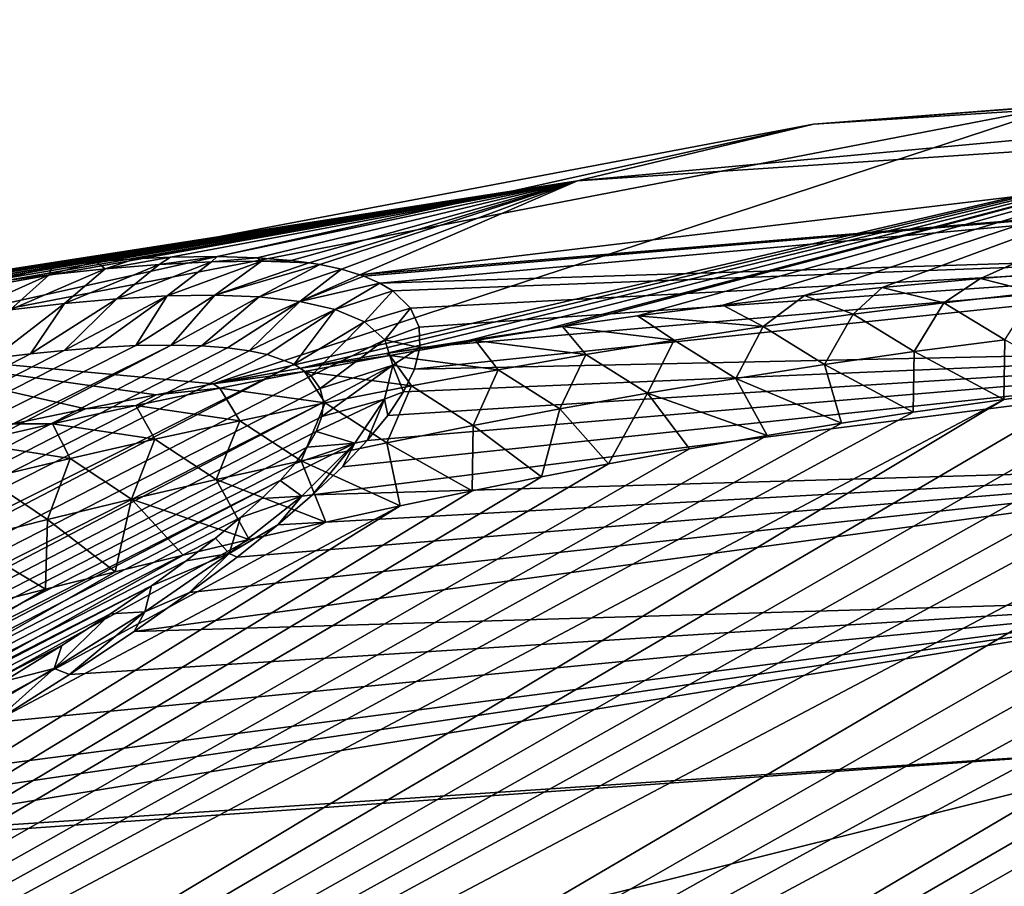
# Model space of a CAD drawing. Header units: metres. Extents: x -80 to 80, y -455 to 95.
# Tile 512 of 656: x -52.17 to -46.32, y -5.46 to -0.31. Entities that reach past the tile are written whole.
import ezdxf

# ---------------------------------------------------------------- set-up
doc = ezdxf.new("R2010")
doc.units = ezdxf.units.M
doc.layers.add('solid_501010_K', color=7, linetype='CONTINUOUS')

msp = doc.modelspace()

# ---------------------------------------------------------------- linework, layer by layer
at = {"layer": 'solid_501010_K'}
for points in [[(-47.456203, -0.934439, 44.937229), (-39.439671, -0.314661, 38.256428), (-40.359734, -0.484285, 37.205765)], [(-47.456203, -0.934439, 44.937229), (-45.968842, -0.821504, 46.539616), (-39.439671, -0.314661, 38.256428)], [(-48.85775, -1.271835, 43.289661), (-40.359734, -0.484285, 37.205765), (-41.23172, -0.765559, 36.138195)], [(-48.85775, -1.271835, 43.289661), (-47.456203, -0.934439, 44.937229), (-40.359734, -0.484285, 37.205765)], [(-50.150978, -1.829006, 41.612179), (-41.23172, -0.765559, 36.138195), (-42.048992, -1.15634, 35.061836)], [(-50.150978, -1.829006, 41.612179), (-48.85775, -1.271835, 43.289661), (-41.23172, -0.765559, 36.138195)], [(-53.406597, -2.255639, 53.74612), (-45.968842, -0.821504, 46.539616), (-47.456203, -0.934439, 44.937229)], [(-51.022236, -2.477253, 56.027729), (-45.968842, -0.821504, 46.539616), (-53.406597, -2.255639, 53.74612)], [(-51.022236, -2.477253, 56.027729), (-44.414242, -0.934436, 48.076805), (-45.968842, -0.821504, 46.539616)], [(-55.612007, -2.47731, 51.291233), (-47.456203, -0.934439, 44.937229), (-48.85775, -1.271835, 43.289661)], [(-55.612007, -2.47731, 51.291233), (-53.406597, -2.255639, 53.74612), (-47.456203, -0.934439, 44.937229)], [(-51.022236, -2.477253, 56.027729), (-50.50108, -2.382864, 55.666946), (-44.414242, -0.934436, 48.076805)], [(-50.50108, -2.382864, 55.666946), (-49.995518, -2.296571, 55.32338), (-44.414242, -0.934436, 48.076805)], [(-49.995518, -2.296571, 55.32338), (-49.505241, -2.218133, 54.997414), (-44.414242, -0.934436, 48.076805)], [(-49.505241, -2.218133, 54.997414), (-49.030888, -2.147117, 54.688511), (-44.414242, -0.934436, 48.076805)], [(-49.030888, -2.147117, 54.688511), (-48.947002, -2.135046, 54.634491), (-44.414242, -0.934436, 48.076805)], [(-48.947002, -2.135046, 54.634491), (-48.501904, -2.073593, 54.351471), (-44.414242, -0.934436, 48.076805)], [(-48.501904, -2.073593, 54.351471), (-47.994797, -2.009127, 54.037254), (-44.414242, -0.934436, 48.076805)], [(-47.994797, -2.009127, 54.037254), (-47.510021, -1.95283, 53.744026), (-44.414242, -0.934436, 48.076805)], [(-47.510021, -1.95283, 53.744026), (-47.048084, -1.904431, 53.472561), (-44.414242, -0.934436, 48.076805)], [(-47.048084, -1.904431, 53.472561), (-46.464993, -1.850679, 53.140667), (-44.414242, -0.934436, 48.076805)], [(-46.464993, -1.850679, 53.140667), (-45.918545, -1.80813, 52.841621), (-44.414242, -0.934436, 48.076805)], [(-50.128693, -1.837019, 41.533928), (-50.150978, -1.829006, 41.612179), (-42.048992, -1.15634, 35.061836)], [(-50.032051, -1.878818, 41.168503), (-50.128693, -1.837019, 41.533928), (-42.048992, -1.15634, 35.061836)], [(-50.032051, -1.878818, 41.168503), (-42.048992, -1.15634, 35.061836), (-42.805332, -1.653655, 33.98489)], [(-55.234924, -2.382914, 50.781708), (-55.612007, -2.47731, 51.291233), (-48.85775, -1.271835, 43.289661)], [(-54.875328, -2.296562, 50.286892), (-55.234924, -2.382914, 50.781708), (-48.85775, -1.271835, 43.289661)], [(-54.533554, -2.218015, 49.80645), (-54.875328, -2.296562, 50.286892), (-48.85775, -1.271835, 43.289661)], [(-54.209278, -2.146886, 49.341286), (-54.533554, -2.218015, 49.80645), (-48.85775, -1.271835, 43.289661)], [(-54.153999, -2.135107, 49.261116), (-54.209278, -2.146886, 49.341286), (-48.85775, -1.271835, 43.289661)], [(-53.855282, -2.073291, 48.822521), (-54.153999, -2.135107, 49.261116), (-48.85775, -1.271835, 43.289661)], [(-53.524818, -2.008771, 48.324917), (-53.855282, -2.073291, 48.822521), (-48.85775, -1.271835, 43.289661)], [(-53.21616, -1.952451, 47.849136), (-53.524818, -2.008771, 48.324917), (-48.85775, -1.271835, 43.289661)], [(-52.930103, -1.904058, 47.395679), (-53.21616, -1.952451, 47.849136), (-48.85775, -1.271835, 43.289661)], [(-52.579975, -1.850349, 46.823254), (-52.930103, -1.904058, 47.395679), (-48.85775, -1.271835, 43.289661)], [(-52.264133, -1.807879, 46.28698), (-52.579975, -1.850349, 46.823254), (-48.85775, -1.271835, 43.289661)], [(-51.97805, -1.775046, 45.782646), (-52.264133, -1.807879, 46.28698), (-48.85775, -1.271835, 43.289661)], [(-51.720211, -1.750936, 45.308651), (-51.97805, -1.775046, 45.782646), (-48.85775, -1.271835, 43.289661)], [(-51.486404, -1.734224, 44.861507), (-51.720211, -1.750936, 45.308651), (-48.85775, -1.271835, 43.289661)], [(-51.276123, -1.724355, 44.440437), (-51.486404, -1.734224, 44.861507), (-48.85775, -1.271835, 43.289661)], [(-50.998158, -1.720336, 43.851894), (-51.276123, -1.724355, 44.440437), (-48.85775, -1.271835, 43.289661)], [(-50.760853, -1.727522, 43.310829), (-50.998158, -1.720336, 43.851894), (-48.85775, -1.271835, 43.289661)], [(-50.559288, -1.74414, 42.812515), (-50.760853, -1.727522, 43.310829), (-48.85775, -1.271835, 43.289661)], [(-50.453003, -1.758193, 42.529911), (-50.559288, -1.74414, 42.812515), (-48.85775, -1.271835, 43.289661)], [(-50.389217, -1.768721, 42.352776), (-50.453003, -1.758193, 42.529911), (-48.85775, -1.271835, 43.289661)], [(-50.260235, -1.796545, 41.969788), (-50.389217, -1.768721, 42.352776), (-48.85775, -1.271835, 43.289661)], [(-50.260235, -1.796545, 41.969788), (-48.85775, -1.271835, 43.289661), (-50.150978, -1.829006, 41.612179)], [(-49.954674, -1.92477, 40.828827), (-50.032051, -1.878818, 41.168503), (-42.805332, -1.653655, 33.98489)], [(-49.849628, -2.026814, 40.217865), (-49.954674, -1.92477, 40.828827), (-42.805332, -1.653655, 33.98489)], [(-49.799675, -2.139553, 39.684555), (-49.849628, -2.026814, 40.217865), (-42.805332, -1.653655, 33.98489)], [(-49.826908, -2.388859, 38.799805), (-42.805332, -1.653655, 33.98489), (-43.49498, -2.253718, 32.91555)], [(-49.826908, -2.388859, 38.799805), (-49.794441, -2.260651, 39.21545), (-42.805332, -1.653655, 33.98489)], [(-49.794441, -2.260651, 39.21545), (-49.799675, -2.139553, 39.684555), (-42.805332, -1.653655, 33.98489)], [(-51.996803, -1.829836, 45.351273), (-51.97805, -1.775046, 45.782646), (-51.720211, -1.750936, 45.308651)], [(-51.996803, -1.829836, 45.351273), (-51.720211, -1.750936, 45.308651), (-51.66489, -1.794082, 44.806984)], [(-51.66489, -1.794082, 44.806984), (-51.720211, -1.750936, 45.308651), (-51.486404, -1.734224, 44.861507)], [(-51.66489, -1.794082, 44.806984), (-51.486404, -1.734224, 44.861507), (-51.276123, -1.724355, 44.440437)], [(-51.66489, -1.794082, 44.806984), (-51.276123, -1.724355, 44.440437), (-51.342827, -1.767647, 44.254345)], [(-51.594158, -1.971809, 43.8293), (-51.342827, -1.767647, 44.254345), (-51.03231, -1.751763, 43.692291)], [(-51.295753, -1.954897, 43.271008), (-51.594158, -1.971809, 43.8293), (-51.03231, -1.751763, 43.692291)], [(-51.342827, -1.767647, 44.254345), (-51.276123, -1.724355, 44.440437), (-50.998158, -1.720336, 43.851894)], [(-51.342827, -1.767647, 44.254345), (-50.998158, -1.720336, 43.851894), (-51.03231, -1.751763, 43.692291)], [(-51.295753, -1.954897, 43.271008), (-51.03231, -1.751763, 43.692291), (-50.735363, -1.747853, 43.119617)], [(-51.012936, -1.950354, 42.703705), (-51.295753, -1.954897, 43.271008), (-50.735363, -1.747853, 43.119617)], [(-51.03231, -1.751763, 43.692291), (-50.998158, -1.720336, 43.851894), (-50.760853, -1.727522, 43.310829)], [(-51.03231, -1.751763, 43.692291), (-50.760853, -1.727522, 43.310829), (-50.735363, -1.747853, 43.119617)], [(-51.012936, -1.950354, 42.703705), (-50.735363, -1.747853, 43.119617), (-50.453003, -1.758193, 42.529911)], [(-50.735363, -1.747853, 43.119617), (-50.760853, -1.727522, 43.310829), (-50.559288, -1.74414, 42.812515)], [(-50.735363, -1.747853, 43.119617), (-50.559288, -1.74414, 42.812515), (-50.453003, -1.758193, 42.529911)], [(-52.337311, -1.874005, 45.888027), (-52.264133, -1.807879, 46.28698), (-51.97805, -1.775046, 45.782646)], [(-52.337311, -1.874005, 45.888027), (-51.97805, -1.775046, 45.782646), (-51.996803, -1.829836, 45.351273)], [(-52.228367, -2.036741, 44.922195), (-51.996803, -1.829836, 45.351273), (-51.66489, -1.794082, 44.806984)], [(-51.905655, -1.999497, 44.379448), (-52.228367, -2.036741, 44.922195), (-51.66489, -1.794082, 44.806984)], [(-51.905655, -1.999497, 44.379448), (-51.66489, -1.794082, 44.806984), (-51.342827, -1.767647, 44.254345)], [(-51.594158, -1.971809, 43.8293), (-51.905655, -1.999497, 44.379448), (-51.342827, -1.767647, 44.254345)], [(-51.012936, -1.950354, 42.703705), (-50.453003, -1.758193, 42.529911), (-50.389217, -1.768721, 42.352776)], [(-50.748943, -1.96022, 42.126381), (-51.012936, -1.950354, 42.703705), (-50.389217, -1.768721, 42.352776)], [(-50.748943, -1.96022, 42.126381), (-50.389217, -1.768721, 42.352776), (-50.260235, -1.796545, 41.969788)], [(-50.508301, -1.987271, 41.537926), (-50.748943, -1.96022, 42.126381), (-50.260235, -1.796545, 41.969788)], [(-50.508301, -1.987271, 41.537926), (-50.260235, -1.796545, 41.969788), (-50.150978, -1.829006, 41.612179)], [(-46.137634, -1.933916, 53.305344), (-45.918545, -1.80813, 52.841621), (-46.464993, -1.850679, 53.140667)], [(-52.560734, -2.082526, 45.458183), (-52.337311, -1.874005, 45.888027), (-51.996803, -1.829836, 45.351273)], [(-52.228367, -2.036741, 44.922195), (-52.560734, -2.082526, 45.458183), (-51.996803, -1.829836, 45.351273)], [(-50.508301, -1.987271, 41.537926), (-50.150978, -1.829006, 41.612179), (-50.128693, -1.837019, 41.533928)], [(-50.508301, -1.987271, 41.537926), (-50.128693, -1.837019, 41.533928), (-50.032051, -1.878818, 41.168503)], [(-46.682499, -1.995053, 53.651413), (-46.464993, -1.850679, 53.140667), (-47.048084, -1.904431, 53.472561)], [(-46.682499, -1.995053, 53.651413), (-46.137634, -1.933916, 53.305344), (-46.464993, -1.850679, 53.140667)], [(-50.297108, -2.035132, 40.937168), (-50.508301, -1.987271, 41.537926), (-50.032051, -1.878818, 41.168503)], [(-50.297108, -2.035132, 40.937168), (-50.032051, -1.878818, 41.168503), (-49.954674, -1.92477, 40.828827)], [(-50.124565, -2.109022, 40.323299), (-50.297108, -2.035132, 40.937168), (-49.954674, -1.92477, 40.828827)], [(-50.124565, -2.109022, 40.323299), (-49.954674, -1.92477, 40.828827), (-49.849628, -2.026814, 40.217865)], [(-47.221661, -2.062883, 54.003757), (-47.048084, -1.904431, 53.472561), (-47.510021, -1.95283, 53.744026)], [(-47.221661, -2.062883, 54.003757), (-46.682499, -1.995053, 53.651413), (-47.048084, -1.904431, 53.472561)], [(-51.594158, -1.971809, 43.8293), (-51.907864, -2.277505, 43.643208), (-52.108059, -2.297637, 44.005383)], [(-51.594158, -1.971809, 43.8293), (-52.108059, -2.297637, 44.005383), (-51.905655, -1.999497, 44.379448)], [(-51.295753, -1.954897, 43.271008), (-51.725082, -2.262668, 43.300018), (-51.907864, -2.277505, 43.643208)], [(-51.295753, -1.954897, 43.271008), (-51.907864, -2.277505, 43.643208), (-51.594158, -1.971809, 43.8293)], [(-51.295753, -1.954897, 43.271008), (-51.481564, -2.24958, 42.819214), (-51.725082, -2.262668, 43.300018)], [(-51.012936, -1.950354, 42.703705), (-51.271744, -2.246238, 42.376659), (-51.481564, -2.24958, 42.819214)], [(-51.012936, -1.950354, 42.703705), (-51.481564, -2.24958, 42.819214), (-51.295753, -1.954897, 43.271008)], [(-50.748943, -1.96022, 42.126381), (-51.271744, -2.246238, 42.376659), (-51.012936, -1.950354, 42.703705)], [(-50.748943, -1.96022, 42.126381), (-51.091549, -2.250919, 41.968937), (-51.271744, -2.246238, 42.376659)], [(-50.508301, -1.987271, 41.537926), (-51.091549, -2.250919, 41.968937), (-50.748943, -1.96022, 42.126381)], [(-50.508301, -1.987271, 41.537926), (-50.938202, -2.262589, 41.593704), (-51.091549, -2.250919, 41.968937)], [(-50.508301, -1.987271, 41.537926), (-50.809193, -2.280315, 41.24892), (-50.938202, -2.262589, 41.593704)], [(-50.297108, -2.035132, 40.937168), (-50.809193, -2.280315, 41.24892), (-50.508301, -1.987271, 41.537926)], [(-47.755539, -2.136965, 54.361748), (-47.510021, -1.95283, 53.744026), (-47.994797, -2.009127, 54.037254)], [(-47.755539, -2.136965, 54.361748), (-47.221661, -2.062883, 54.003757), (-47.510021, -1.95283, 53.744026)], [(-46.319828, -2.214768, 53.911751), (-46.137634, -1.933916, 53.305344), (-46.682499, -1.995053, 53.651413)], [(-51.905655, -1.999497, 44.379448), (-52.108059, -2.297637, 44.005383), (-52.327328, -2.323832, 44.387897)], [(-51.905655, -1.999497, 44.379448), (-52.327328, -2.323832, 44.387897), (-52.228367, -2.036741, 44.922195)], [(-50.297108, -2.035132, 40.937168), (-50.701794, -2.302988, 40.932449), (-50.809193, -2.280315, 41.24892)], [(-50.297108, -2.035132, 40.937168), (-50.541828, -2.359798, 40.374771), (-50.701794, -2.302988, 40.932449)], [(-50.124565, -2.109022, 40.323299), (-50.541828, -2.359798, 40.374771), (-50.297108, -2.035132, 40.937168)], [(-50.003769, -2.215875, 39.696651), (-50.124565, -2.109022, 40.323299), (-49.849628, -2.026814, 40.217865)], [(-50.003769, -2.215875, 39.696651), (-49.849628, -2.026814, 40.217865), (-49.799675, -2.139553, 39.684555)], [(-47.755539, -2.136965, 54.361748), (-47.994797, -2.009127, 54.037254), (-48.501904, -2.073593, 54.351471)], [(-46.857563, -2.285061, 54.258156), (-46.682499, -1.995053, 53.651413), (-47.221661, -2.062883, 54.003757)], [(-46.857563, -2.285061, 54.258156), (-46.319828, -2.214768, 53.911751), (-46.682499, -1.995053, 53.651413)], [(-48.284485, -2.216942, 54.724869), (-48.501904, -2.073593, 54.351471), (-48.947002, -2.135046, 54.634491)], [(-48.284485, -2.216942, 54.724869), (-47.755539, -2.136965, 54.361748), (-48.501904, -2.073593, 54.351471)], [(-47.39043, -2.361562, 54.610699), (-47.221661, -2.062883, 54.003757), (-47.755539, -2.136965, 54.361748)], [(-47.39043, -2.361562, 54.610699), (-46.857563, -2.285061, 54.258156), (-47.221661, -2.062883, 54.003757)], [(-50.124565, -2.109022, 40.323299), (-50.441467, -2.427922, 39.902969), (-50.541828, -2.359798, 40.374771)], [(-50.003769, -2.215875, 39.696651), (-50.441467, -2.427922, 39.902969), (-50.124565, -2.109022, 40.323299)], [(-50.003769, -2.215875, 39.696651), (-49.799675, -2.139553, 39.684555), (-49.794441, -2.260651, 39.21545)], [(-49.463596, -2.219691, 55.00354), (-49.030888, -2.147117, 54.688511), (-49.505241, -2.218133, 54.997414)], [(-49.463596, -2.219691, 55.00354), (-48.947002, -2.135046, 54.634491), (-49.030888, -2.147117, 54.688511)], [(-48.80883, -2.302464, 55.092625), (-48.947002, -2.135046, 54.634491), (-49.463596, -2.219691, 55.00354)], [(-48.80883, -2.302464, 55.092625), (-48.284485, -2.216942, 54.724869), (-48.947002, -2.135046, 54.634491)], [(-47.918709, -2.443917, 54.968819), (-47.755539, -2.136965, 54.361748), (-48.284485, -2.216942, 54.724869)], [(-47.918709, -2.443917, 54.968819), (-47.39043, -2.361562, 54.610699), (-47.755539, -2.136965, 54.361748)], [(-50.003769, -2.215875, 39.696651), (-50.386848, -2.503701, 39.500362), (-50.441467, -2.427922, 39.902969)], [(-49.954468, -2.365153, 39.061058), (-50.386848, -2.503701, 39.500362), (-50.003769, -2.215875, 39.696651)], [(-49.954468, -2.365153, 39.061058), (-50.003769, -2.215875, 39.696651), (-49.794441, -2.260651, 39.21545)], [(-49.463596, -2.219691, 55.00354), (-49.505241, -2.218133, 54.997414), (-49.995518, -2.296571, 55.32338)], [(-49.974117, -2.30915, 55.375126), (-49.463596, -2.219691, 55.00354), (-49.995518, -2.296571, 55.32338)], [(-49.328846, -2.393269, 55.464626), (-49.463596, -2.219691, 55.00354), (-49.974117, -2.30915, 55.375126)], [(-49.328846, -2.393269, 55.464626), (-48.80883, -2.302464, 55.092625), (-49.463596, -2.219691, 55.00354)], [(-48.442673, -2.531779, 55.331974), (-48.284485, -2.216942, 54.724869), (-48.80883, -2.302464, 55.092625)], [(-48.442673, -2.531779, 55.331974), (-47.918709, -2.443917, 54.968819), (-48.284485, -2.216942, 54.724869)], [(-46.857563, -2.285061, 54.258156), (-46.326004, -2.568498, 54.326069), (-46.319828, -2.214768, 53.911751)], [(-46.319828, -2.214768, 53.911751), (-46.326004, -2.568498, 54.326069), (-45.814999, -2.50205, 54.0061)], [(-72.788658, -13.488906, 62.288467), (-51.271744, -2.246238, 42.376659), (-51.091549, -2.250919, 41.968937)], [(-72.788658, -13.488906, 62.288467), (-72.254395, -12.689838, 62.947994), (-51.271744, -2.246238, 42.376659)], [(-72.788658, -13.488906, 62.288467), (-51.091549, -2.250919, 41.968937), (-50.938202, -2.262589, 41.593704)], [(-72.788658, -13.488906, 62.288467), (-50.938202, -2.262589, 41.593704), (-50.809193, -2.280315, 41.24892)], [(-72.788658, -13.488906, 62.288467), (-50.809193, -2.280315, 41.24892), (-50.701794, -2.302988, 40.932449)], [(-72.254395, -12.689838, 62.947994), (-51.481564, -2.24958, 42.819214), (-51.271744, -2.246238, 42.376659)], [(-72.254395, -12.689838, 62.947994), (-51.725082, -2.262668, 43.300018), (-51.481564, -2.24958, 42.819214)], [(-72.254395, -12.689838, 62.947994), (-51.907864, -2.277505, 43.643208), (-51.725082, -2.262668, 43.300018)], [(-72.254395, -12.689838, 62.947994), (-52.108059, -2.297637, 44.005383), (-51.907864, -2.277505, 43.643208)], [(-62.556534, -13.489044, 72.8489), (-41.985863, -2.246197, 51.975693), (-42.434925, -2.249781, 52.171856)], [(-62.556534, -13.489044, 72.8489), (-41.572533, -2.250707, 51.808113), (-41.985863, -2.246197, 51.975693)], [(-62.556534, -13.489044, 72.8489), (-42.434925, -2.249781, 52.171856), (-42.923153, -2.263052, 52.400364)], [(-62.556534, -13.489044, 72.8489), (-61.856815, -14.207832, 73.402916), (-41.572533, -2.250707, 51.808113)], [(-62.556534, -13.489044, 72.8489), (-42.923153, -2.263052, 52.400364), (-43.45348, -2.287481, 52.664658)], [(-61.856815, -14.207832, 73.402916), (-41.192455, -2.262185, 51.666283), (-41.572533, -2.250707, 51.808113)], [(-61.856815, -14.207832, 73.402916), (-40.843452, -2.279692, 51.547741), (-41.192455, -2.262185, 51.666283)], [(-61.856815, -14.207832, 73.402916), (-40.523201, -2.302262, 51.449947), (-40.843452, -2.279692, 51.547741)], [(-51.361095, -2.541606, 56.266041), (-51.022236, -2.477253, 56.027729), (-53.406597, -2.255639, 53.74612)], [(-51.781151, -2.624685, 56.565727), (-51.361095, -2.541606, 56.266041), (-53.406597, -2.255639, 53.74612)], [(-52.210148, -2.713176, 56.876114), (-51.781151, -2.624685, 56.565727), (-53.406597, -2.255639, 53.74612)], [(-50.431736, -3.135765, 37.264668), (-43.49498, -2.253718, 32.91555), (-44.11269, -2.951964, 31.86195)], [(-50.431736, -3.135765, 37.264668), (-50.255138, -2.969607, 37.51667), (-43.49498, -2.253718, 32.91555)], [(-50.255138, -2.969607, 37.51667), (-50.106983, -2.813171, 37.792282), (-43.49498, -2.253718, 32.91555)], [(-50.106983, -2.813171, 37.792282), (-49.985546, -2.664836, 38.094513), (-43.49498, -2.253718, 32.91555)], [(-49.985546, -2.664836, 38.094513), (-49.891808, -2.523629, 38.428501), (-43.49498, -2.253718, 32.91555)], [(-49.954468, -2.365153, 39.061058), (-49.794441, -2.260651, 39.21545), (-49.826908, -2.388859, 38.799805)], [(-49.891808, -2.523629, 38.428501), (-49.826908, -2.388859, 38.799805), (-43.49498, -2.253718, 32.91555)], [(-72.788658, -13.488906, 62.288467), (-50.701794, -2.302988, 40.932449), (-50.541828, -2.359798, 40.374771)], [(-72.254395, -12.689838, 62.947994), (-52.327328, -2.323832, 44.387897), (-52.108059, -2.297637, 44.005383)], [(-63.198925, -12.689925, 72.294037), (-43.45348, -2.287481, 52.664658), (-44.028866, -2.324558, 52.968231)], [(-63.198925, -12.689925, 72.294037), (-62.556534, -13.489044, 72.8489), (-43.45348, -2.287481, 52.664658)], [(-63.198925, -12.689925, 72.294037), (-44.028866, -2.324558, 52.968231), (-44.43959, -2.357377, 53.194801)], [(-61.856815, -14.207832, 73.402916), (-39.959076, -2.358835, 51.306583), (-40.523201, -2.302262, 51.449947)], [(-49.974117, -2.30915, 55.375126), (-49.995518, -2.296571, 55.32338), (-50.50108, -2.382864, 55.666946)], [(-50.480614, -2.403452, 55.750084), (-49.974117, -2.30915, 55.375126), (-50.50108, -2.382864, 55.666946)], [(-49.844765, -2.489128, 55.840538), (-49.974117, -2.30915, 55.375126), (-50.480614, -2.403452, 55.750084)], [(-49.844765, -2.489128, 55.840538), (-49.328846, -2.393269, 55.464626), (-49.974117, -2.30915, 55.375126)], [(-48.962555, -2.624872, 55.699726), (-48.80883, -2.302464, 55.092625), (-49.328846, -2.393269, 55.464626)], [(-48.962555, -2.624872, 55.699726), (-48.442673, -2.531779, 55.331974), (-48.80883, -2.302464, 55.092625)], [(-47.39043, -2.361562, 54.610699), (-46.8652, -2.645247, 54.673195), (-46.857563, -2.285061, 54.258156)], [(-46.857563, -2.285061, 54.258156), (-46.8652, -2.645247, 54.673195), (-46.326004, -2.568498, 54.326069)], [(-73.320244, -14.207638, 61.571693), (-50.541828, -2.359798, 40.374771), (-50.441467, -2.427922, 39.902969)], [(-73.320244, -14.207638, 61.571693), (-72.788658, -13.488906, 62.288467), (-50.541828, -2.359798, 40.374771)], [(-63.198925, -12.689925, 72.294037), (-44.43959, -2.357377, 53.194801), (-44.87331, -2.397403, 53.442272)], [(-63.198925, -12.689925, 72.294037), (-44.87331, -2.397403, 53.442272), (-45.331451, -2.445428, 53.712288)], [(-61.856815, -14.207832, 73.402916), (-39.48307, -2.42689, 51.220482), (-39.959076, -2.358835, 51.306583)], [(-50.480614, -2.403452, 55.750084), (-50.50108, -2.382864, 55.666946), (-51.022236, -2.477253, 56.027729)], [(-49.954468, -2.365153, 39.061058), (-50.367981, -2.585057, 39.153156), (-50.386848, -2.503701, 39.500362)], [(-49.954468, -2.365153, 39.061058), (-50.37772, -2.670601, 38.851151), (-50.367981, -2.585057, 39.153156)], [(-50.004002, -2.567573, 38.429962), (-50.37772, -2.670601, 38.851151), (-49.954468, -2.365153, 39.061058)], [(-50.004002, -2.567573, 38.429962), (-49.954468, -2.365153, 39.061058), (-49.891808, -2.523629, 38.428501)], [(-49.954468, -2.365153, 39.061058), (-49.826908, -2.388859, 38.799805), (-49.891808, -2.523629, 38.428501)], [(-49.478546, -2.722972, 56.071712), (-49.328846, -2.393269, 55.464626), (-49.844765, -2.489128, 55.840538)], [(-49.478546, -2.722972, 56.071712), (-48.962555, -2.624872, 55.699726), (-49.328846, -2.393269, 55.464626)], [(-47.918709, -2.443917, 54.968819), (-47.290131, -2.710849, 54.953678), (-47.39043, -2.361562, 54.610699)], [(-47.39043, -2.361562, 54.610699), (-47.290131, -2.710849, 54.953678), (-46.8652, -2.645247, 54.673195)], [(-73.320244, -14.207638, 61.571693), (-50.441467, -2.427922, 39.902969), (-50.386848, -2.503701, 39.500362)], [(-63.198925, -12.689925, 72.294037), (-45.331451, -2.445428, 53.712288), (-45.814999, -2.50205, 54.0061)], [(-61.856815, -14.207832, 73.402916), (-61.102448, -14.846929, 73.955666), (-39.48307, -2.42689, 51.220482)], [(-61.102448, -14.846929, 73.955666), (-39.077335, -2.502664, 51.177929), (-39.48307, -2.42689, 51.220482)], [(-50.983299, -2.502408, 56.128155), (-50.480614, -2.403452, 55.750084), (-51.022236, -2.477253, 56.027729)], [(-50.356815, -2.589816, 56.220016), (-50.480614, -2.403452, 55.750084), (-50.983299, -2.502408, 56.128155)], [(-50.356815, -2.589816, 56.220016), (-49.844765, -2.489128, 55.840538), (-50.480614, -2.403452, 55.750084)], [(-48.442673, -2.531779, 55.331974), (-47.732037, -2.782923, 55.250805), (-47.918709, -2.443917, 54.968819)], [(-47.918709, -2.443917, 54.968819), (-47.732037, -2.782923, 55.250805), (-47.290131, -2.710849, 54.953678)], [(-73.320244, -14.207638, 61.571693), (-50.386848, -2.503701, 39.500362), (-50.367981, -2.585057, 39.153156)], [(-63.198925, -12.689925, 72.294037), (-45.814999, -2.50205, 54.0061), (-46.326004, -2.568498, 54.326069)], [(-61.102448, -14.846929, 73.955666), (-38.729176, -2.583993, 51.169731), (-39.077335, -2.502664, 51.177929)], [(-51.482361, -2.605871, 56.509121), (-50.983299, -2.502408, 56.128155), (-51.361095, -2.541606, 56.266041)], [(-50.865185, -2.695158, 56.602802), (-50.983299, -2.502408, 56.128155), (-51.482361, -2.605871, 56.509121)], [(-50.983299, -2.502408, 56.128155), (-51.022236, -2.477253, 56.027729), (-51.361095, -2.541606, 56.266041)], [(-50.865185, -2.695158, 56.602802), (-50.356815, -2.589816, 56.220016), (-50.983299, -2.502408, 56.128155)], [(-49.990849, -2.825854, 56.447567), (-49.844765, -2.489128, 55.840538), (-50.356815, -2.589816, 56.220016)], [(-49.990849, -2.825854, 56.447567), (-49.478546, -2.722972, 56.071712), (-49.844765, -2.489128, 55.840538)], [(-63.780525, -11.809499, 71.738686), (-46.326004, -2.568498, 54.326069), (-46.8652, -2.645247, 54.673195)], [(-63.780525, -11.809499, 71.738686), (-63.198925, -12.689925, 72.294037), (-46.326004, -2.568498, 54.326069)], [(-51.482361, -2.605871, 56.509121), (-51.361095, -2.541606, 56.266041), (-51.781151, -2.624685, 56.565727)], [(-50.004002, -2.567573, 38.429962), (-50.411026, -2.7598, 38.585491), (-50.37772, -2.670601, 38.851151)], [(-50.181034, -2.829421, 37.834293), (-50.411026, -2.7598, 38.585491), (-50.004002, -2.567573, 38.429962)], [(-50.181034, -2.829421, 37.834293), (-50.004002, -2.567573, 38.429962), (-50.106983, -2.813171, 37.792282)], [(-50.004002, -2.567573, 38.429962), (-49.985546, -2.664836, 38.094513), (-50.106983, -2.813171, 37.792282)], [(-50.004002, -2.567573, 38.429962), (-49.891808, -2.523629, 38.428501), (-49.985546, -2.664836, 38.094513)], [(-48.962555, -2.624872, 55.699726), (-48.673378, -2.951387, 55.903069), (-48.442673, -2.531779, 55.331974)], [(-48.442673, -2.531779, 55.331974), (-48.673378, -2.951387, 55.903069), (-48.193047, -2.863034, 55.56715)], [(-48.442673, -2.531779, 55.331974), (-48.193047, -2.863034, 55.56715), (-47.732037, -2.782923, 55.250805)], [(-73.848869, -14.846715, 60.80032), (-50.367981, -2.585057, 39.153156), (-50.37772, -2.670601, 38.851151)], [(-73.848869, -14.846715, 60.80032), (-73.320244, -14.207638, 61.571693), (-50.367981, -2.585057, 39.153156)], [(-61.102448, -14.846929, 73.955666), (-38.426712, -2.669578, 51.188686), (-38.729176, -2.583993, 51.169731)], [(-51.977962, -2.713697, 56.892773), (-51.781151, -2.624685, 56.565727), (-52.210148, -2.713176, 56.876114)], [(-51.977962, -2.713697, 56.892773), (-51.482361, -2.605871, 56.509121), (-51.781151, -2.624685, 56.565727)], [(-51.370037, -2.805004, 56.988659), (-51.482361, -2.605871, 56.509121), (-51.977962, -2.713697, 56.892773)], [(-51.370037, -2.805004, 56.988659), (-50.865185, -2.695158, 56.602802), (-51.482361, -2.605871, 56.509121)], [(-50.499622, -2.933336, 56.826988), (-50.356815, -2.589816, 56.220016), (-50.865185, -2.695158, 56.602802)], [(-50.499622, -2.933336, 56.826988), (-49.990849, -2.825854, 56.447567), (-50.356815, -2.589816, 56.220016)], [(-49.478546, -2.722972, 56.071712), (-49.071476, -3.027924, 56.185825), (-48.962555, -2.624872, 55.699726)], [(-48.962555, -2.624872, 55.699726), (-49.071476, -3.027924, 56.185825), (-48.673378, -2.951387, 55.903069)], [(-73.848869, -14.846715, 60.80032), (-50.37772, -2.670601, 38.851151), (-50.411026, -2.7598, 38.585491)], [(-63.780525, -11.809499, 71.738686), (-46.8652, -2.645247, 54.673195), (-47.290131, -2.710849, 54.953678)], [(-61.102448, -14.846929, 73.955666), (-60.295376, -15.406535, 74.506691), (-38.426712, -2.669578, 51.188686)], [(-60.295376, -15.406535, 74.506691), (-38.161972, -2.758654, 51.230053), (-38.426712, -2.669578, 51.188686)], [(-63.780525, -11.809499, 71.738686), (-47.290131, -2.710849, 54.953678), (-47.732037, -2.782923, 55.250805)], [(-52.470272, -2.825745, 57.278908), (-51.977962, -2.713697, 56.892773), (-52.210148, -2.713176, 56.876114)], [(-51.871529, -2.919206, 57.37735), (-51.977962, -2.713697, 56.892773), (-52.470272, -2.825745, 57.278908)], [(-51.871529, -2.919206, 57.37735), (-51.370037, -2.805004, 56.988659), (-51.977962, -2.713697, 56.892773)], [(-51.005005, -3.045269, 57.209728), (-50.865185, -2.695158, 56.602802), (-51.370037, -2.805004, 56.988659)], [(-51.005005, -3.045269, 57.209728), (-50.499622, -2.933336, 56.826988), (-50.865185, -2.695158, 56.602802)], [(-49.990849, -2.825854, 56.447567), (-49.483711, -3.110932, 56.483162), (-49.478546, -2.722972, 56.071712)], [(-49.478546, -2.722972, 56.071712), (-49.483711, -3.110932, 56.483162), (-49.071476, -3.027924, 56.185825)], [(-73.848869, -14.846715, 60.80032), (-50.411026, -2.7598, 38.585491), (-50.46447, -2.852373, 38.349815)], [(-63.780525, -11.809499, 71.738686), (-47.732037, -2.782923, 55.250805), (-48.193047, -2.863034, 55.56715)], [(-60.295376, -15.406535, 74.506691), (-37.927631, -2.851346, 51.290871), (-38.161972, -2.758654, 51.230053)], [(-51.507145, -3.16151, 57.595535), (-51.370037, -2.805004, 56.988659), (-51.871529, -2.919206, 57.37735)], [(-51.507145, -3.16151, 57.595535), (-51.005005, -3.045269, 57.209728), (-51.370037, -2.805004, 56.988659)], [(-50.181034, -2.829421, 37.834293), (-50.46447, -2.852373, 38.349815), (-50.411026, -2.7598, 38.585491)], [(-73.848869, -14.846715, 60.80032), (-50.46447, -2.852373, 38.349815), (-50.536266, -2.948812, 38.138531)], [(-63.780525, -11.809499, 71.738686), (-48.193047, -2.863034, 55.56715), (-48.673378, -2.951387, 55.903069)], [(-60.295376, -15.406535, 74.506691), (-37.718143, -2.947813, 51.369133), (-37.927631, -2.851346, 51.290871)], [(-52.369808, -3.037633, 57.768677), (-51.871529, -2.919206, 57.37735), (-52.470272, -2.825745, 57.278908)], [(-50.181034, -2.829421, 37.834293), (-50.625694, -3.049859, 37.947224), (-50.536266, -2.948812, 38.138531)], [(-50.496685, -3.1429, 37.321671), (-50.625694, -3.049859, 37.947224), (-50.181034, -2.829421, 37.834293)], [(-50.181034, -2.829421, 37.834293), (-50.536266, -2.948812, 38.138531), (-50.46447, -2.852373, 38.349815)], [(-50.499622, -2.933336, 56.826988), (-49.91111, -3.20095, 56.796124), (-49.990849, -2.825854, 56.447567)], [(-50.496685, -3.1429, 37.321671), (-50.181034, -2.829421, 37.834293), (-50.431736, -3.135765, 37.264668)], [(-50.181034, -2.829421, 37.834293), (-50.255138, -2.969607, 37.51667), (-50.431736, -3.135765, 37.264668)], [(-50.181034, -2.829421, 37.834293), (-50.106983, -2.813171, 37.792282), (-50.255138, -2.969607, 37.51667)], [(-49.990849, -2.825854, 56.447567), (-49.91111, -3.20095, 56.796124), (-49.483711, -3.110932, 56.483162)], [(-52.006161, -3.281922, 57.984184), (-51.871529, -2.919206, 57.37735), (-52.369808, -3.037633, 57.768677)], [(-52.006161, -3.281922, 57.984184), (-51.507145, -3.16151, 57.595535), (-51.871529, -2.919206, 57.37735)], [(-73.848869, -14.846715, 60.80032), (-50.536266, -2.948812, 38.138531), (-50.625694, -3.049859, 37.947224)], [(-63.780525, -11.809499, 71.738686), (-48.673378, -2.951387, 55.903069), (-49.071476, -3.027924, 56.185825)], [(-60.295376, -15.406535, 74.506691), (-37.529579, -3.048785, 51.464355), (-37.718143, -2.947813, 51.369133)], [(-51.491375, -3.946033, 36.459229), (-44.11269, -2.951964, 31.86195), (-44.653759, -3.743077, 30.832113)], [(-51.491375, -3.946033, 36.459229), (-51.162907, -3.715661, 36.630108), (-44.11269, -2.951964, 31.86195)], [(-51.162907, -3.715661, 36.630108), (-50.880875, -3.506021, 36.821869), (-44.11269, -2.951964, 31.86195)], [(-51.005005, -3.045269, 57.209728), (-50.352768, -3.297216, 57.123592), (-50.499622, -2.933336, 56.826988)], [(-50.880875, -3.506021, 36.821869), (-50.639027, -3.313774, 37.033375), (-44.11269, -2.951964, 31.86195)], [(-50.639027, -3.313774, 37.033375), (-50.431736, -3.135765, 37.264668), (-44.11269, -2.951964, 31.86195)], [(-50.499622, -2.933336, 56.826988), (-50.352768, -3.297216, 57.123592), (-49.91111, -3.20095, 56.796124)], [(-63.780525, -11.809499, 71.738686), (-49.071476, -3.027924, 56.185825), (-49.483711, -3.110932, 56.483162)], [(-52.502159, -3.406406, 58.375496), (-52.006161, -3.281922, 57.984184), (-52.369808, -3.037633, 57.768677)], [(-74.374161, -15.406373, 59.976231), (-50.625694, -3.049859, 37.947224), (-50.733067, -3.156534, 37.772659)], [(-74.374161, -15.406373, 59.976231), (-73.848869, -14.846715, 60.80032), (-50.625694, -3.049859, 37.947224)], [(-60.295376, -15.406535, 74.506691), (-37.358257, -3.155543, 51.577198), (-37.529579, -3.048785, 51.464355)], [(-51.507145, -3.16151, 57.595535), (-50.809074, -3.400733, 57.46664), (-51.005005, -3.045269, 57.209728)], [(-51.005005, -3.045269, 57.209728), (-50.809074, -3.400733, 57.46664), (-50.352768, -3.297216, 57.123592)], [(-50.496685, -3.1429, 37.321671), (-50.733067, -3.156534, 37.772659), (-50.625694, -3.049859, 37.947224)], [(-74.374161, -15.406373, 59.976231), (-50.733067, -3.156534, 37.772659), (-50.860023, -3.270407, 37.612526)], [(-63.780525, -11.809499, 71.738686), (-49.483711, -3.110932, 56.483162), (-49.91111, -3.20095, 56.796124)], [(-60.295376, -15.406535, 74.506691), (-59.436855, -15.88633, 75.055412), (-37.358257, -3.155543, 51.577198)], [(-59.436855, -15.88633, 75.055412), (-37.201843, -3.269385, 51.708977), (-37.358257, -3.155543, 51.577198)], [(-50.927227, -3.484421, 36.930744), (-50.496685, -3.1429, 37.321671), (-50.639027, -3.313774, 37.033375)], [(-50.927227, -3.484421, 36.930744), (-50.860023, -3.270407, 37.612526), (-50.496685, -3.1429, 37.321671)], [(-50.496685, -3.1429, 37.321671), (-50.860023, -3.270407, 37.612526), (-50.733067, -3.156534, 37.772659)], [(-50.496685, -3.1429, 37.321671), (-50.431736, -3.135765, 37.264668), (-50.639027, -3.313774, 37.033375)], [(-64.29705, -10.846544, 71.183174), (-49.91111, -3.20095, 56.796124), (-50.352768, -3.297216, 57.123592)], [(-64.29705, -10.846544, 71.183174), (-63.780525, -11.809499, 71.738686), (-49.91111, -3.20095, 56.796124)], [(-52.006161, -3.281922, 57.984184), (-51.604172, -3.591707, 58.076046), (-51.507145, -3.16151, 57.595535)], [(-51.507145, -3.16151, 57.595535), (-51.604172, -3.591707, 58.076046), (-51.200905, -3.493356, 57.765293)], [(-51.507145, -3.16151, 57.595535), (-51.200905, -3.493356, 57.765293), (-50.809074, -3.400733, 57.46664)], [(-74.374161, -15.406373, 59.976231), (-50.860023, -3.270407, 37.612526), (-51.00914, -3.393392, 37.464939)], [(-59.436855, -15.88633, 75.055412), (-37.059025, -3.392315, 51.862545), (-37.201843, -3.269385, 51.708977)], [(-50.927227, -3.484421, 36.930744), (-51.00914, -3.393392, 37.464939), (-50.860023, -3.270407, 37.612526)], [(-64.29705, -10.846544, 71.183174), (-50.352768, -3.297216, 57.123592), (-50.809074, -3.400733, 57.46664)], [(-52.502159, -3.406406, 58.375496), (-52.018307, -3.695534, 58.398376), (-52.006161, -3.281922, 57.984184)], [(-52.006161, -3.281922, 57.984184), (-52.018307, -3.695534, 58.398376), (-51.604172, -3.591707, 58.076046)], [(-50.927227, -3.484421, 36.930744), (-50.639027, -3.313774, 37.033375), (-50.880875, -3.506021, 36.821869)], [(-59.436855, -15.88633, 75.055412), (-36.928921, -3.526658, 52.04166), (-37.059025, -3.392315, 51.862545)], [(-74.374161, -15.406373, 59.976231), (-51.00914, -3.393392, 37.464939), (-51.183914, -3.527557, 37.329597)], [(-64.29705, -10.846544, 71.183174), (-50.809074, -3.400733, 57.46664), (-51.200905, -3.493356, 57.765293)], [(-52.502159, -3.406406, 58.375496), (-52.441765, -3.805021, 58.731518), (-52.018307, -3.695534, 58.398376)], [(-50.927227, -3.484421, 36.930744), (-51.183914, -3.527557, 37.329597), (-51.00914, -3.393392, 37.464939)], [(-64.29705, -10.846544, 71.183174), (-51.200905, -3.493356, 57.765293), (-51.604172, -3.591707, 58.076046)], [(-51.429516, -3.82995, 36.666012), (-50.927227, -3.484421, 36.930744), (-51.162907, -3.715661, 36.630108)], [(-51.429516, -3.82995, 36.666012), (-51.389866, -3.676013, 37.206589), (-50.927227, -3.484421, 36.930744)], [(-50.927227, -3.484421, 36.930744), (-51.389866, -3.676013, 37.206589), (-51.183914, -3.527557, 37.329597)], [(-50.927227, -3.484421, 36.930744), (-50.880875, -3.506021, 36.821869), (-51.162907, -3.715661, 36.630108)], [(-74.374161, -15.406373, 59.976231), (-51.183914, -3.527557, 37.329597), (-51.389866, -3.676013, 37.206589)], [(-59.436855, -15.88633, 75.055412), (-36.812321, -3.674937, 52.251049), (-36.928921, -3.526658, 52.04166)], [(-64.29705, -10.846544, 71.183174), (-51.604172, -3.591707, 58.076046), (-52.018307, -3.695534, 58.398376)], [(-74.895554, -15.886241, 59.100731), (-51.389866, -3.676013, 37.206589), (-51.633183, -3.841835, 37.097424)], [(-74.895554, -15.886241, 59.100731), (-74.374161, -15.406373, 59.976231), (-51.389866, -3.676013, 37.206589)], [(-59.436855, -15.88633, 75.055412), (-36.710827, -3.84071, 52.497551), (-36.812321, -3.674937, 52.251049)], [(-51.429516, -3.82995, 36.666012), (-51.633183, -3.841835, 37.097424), (-51.389866, -3.676013, 37.206589)], [(-64.29705, -10.846544, 71.183174), (-52.018307, -3.695534, 58.398376), (-52.441765, -3.805021, 58.731518)], [(-53.491364, -5.176829, 36.071991), (-44.653759, -3.743077, 30.832113), (-45.114071, -4.621037, 29.833874)], [(-53.491364, -5.176829, 36.071991), (-53.161911, -4.98737, 36.084774), (-44.653759, -3.743077, 30.832113)], [(-53.161911, -4.98737, 36.084774), (-52.85973, -4.810012, 36.110348), (-44.653759, -3.743077, 30.832113)], [(-52.85973, -4.810012, 36.110348), (-52.327164, -4.487491, 36.193707), (-44.653759, -3.743077, 30.832113)], [(-52.327164, -4.487491, 36.193707), (-51.875942, -4.201622, 36.312389), (-44.653759, -3.743077, 30.832113)], [(-51.875942, -4.201622, 36.312389), (-51.491375, -3.946033, 36.459229), (-44.653759, -3.743077, 30.832113)], [(-51.429516, -3.82995, 36.666012), (-51.162907, -3.715661, 36.630108), (-51.491375, -3.946033, 36.459229)], [(-74.895554, -15.886241, 59.100731), (-51.633183, -3.841835, 37.097424), (-51.9226, -4.029248, 37.004944)], [(-59.436855, -15.88633, 75.055412), (-58.527695, -16.285311, 75.601021), (-36.710827, -3.84071, 52.497551)], [(-58.527695, -16.285311, 75.601021), (-36.627396, -4.027927, 52.789352), (-36.710827, -3.84071, 52.497551)], [(-51.968044, -4.166534, 36.507103), (-51.429516, -3.82995, 36.666012), (-51.875942, -4.201622, 36.312389)], [(-51.968044, -4.166534, 36.507103), (-51.633183, -3.841835, 37.097424), (-51.429516, -3.82995, 36.666012)], [(-51.968044, -4.166534, 36.507103), (-51.9226, -4.029248, 37.004944), (-51.633183, -3.841835, 37.097424)], [(-51.429516, -3.82995, 36.666012), (-51.491375, -3.946033, 36.459229), (-51.875942, -4.201622, 36.312389)], [(-74.895554, -15.886241, 59.100731), (-51.9226, -4.029248, 37.004944), (-52.269024, -4.243261, 36.933708)], [(-58.527695, -16.285311, 75.601021), (-36.566914, -4.241848, 53.137604), (-36.627396, -4.027927, 52.789352)], [(-51.968044, -4.166534, 36.507103), (-52.269024, -4.243261, 36.933708), (-51.9226, -4.029248, 37.004944)], [(-52.522659, -4.49054, 36.429123), (-51.968044, -4.166534, 36.507103), (-52.327164, -4.487491, 36.193707)], [(-52.522659, -4.49054, 36.429123), (-52.269024, -4.243261, 36.933708), (-51.968044, -4.166534, 36.507103)], [(-51.968044, -4.166534, 36.507103), (-51.875942, -4.201622, 36.312389), (-52.327164, -4.487491, 36.193707)], [(-58.527695, -16.285311, 75.601021), (-36.53635, -4.4887, 53.556076), (-36.566914, -4.241848, 53.137604)], [(-58.527695, -16.285311, 75.601021), (-57.568356, -16.601776, 76.14241), (-36.53635, -4.4887, 53.556076)], [(-57.568356, -16.601776, 76.14241), (-36.546291, -4.776435, 54.062752), (-36.53635, -4.4887, 53.556076)], [(-54.362656, -6.924077, 34.24007), (-45.114071, -4.621037, 29.833874), (-45.49012, -5.579163, 28.87483)], [(-54.362656, -6.924077, 34.24007), (-53.563267, -5.217718, 36.071053), (-45.114071, -4.621037, 29.833874)], [(-53.563267, -5.217718, 36.071053), (-53.491364, -5.176829, 36.071991), (-45.114071, -4.621037, 29.833874)], [(-57.568356, -16.601776, 76.14241), (-36.570438, -4.938062, 54.355034), (-36.546291, -4.776435, 54.062752)], [(-57.568356, -16.601776, 76.14241), (-36.610184, -5.112968, 54.676815), (-36.570438, -4.938062, 54.355034)], [(-57.568356, -16.601776, 76.14241), (-36.667953, -5.302089, 55.030556), (-36.610184, -5.112968, 54.676815)], [(-57.568356, -16.601776, 76.14241), (-36.745964, -5.506328, 55.418686), (-36.667953, -5.302089, 55.030556)]]:
    msp.add_3dface(points, dxfattribs=at)

doc.saveas('drawing.dxf')
